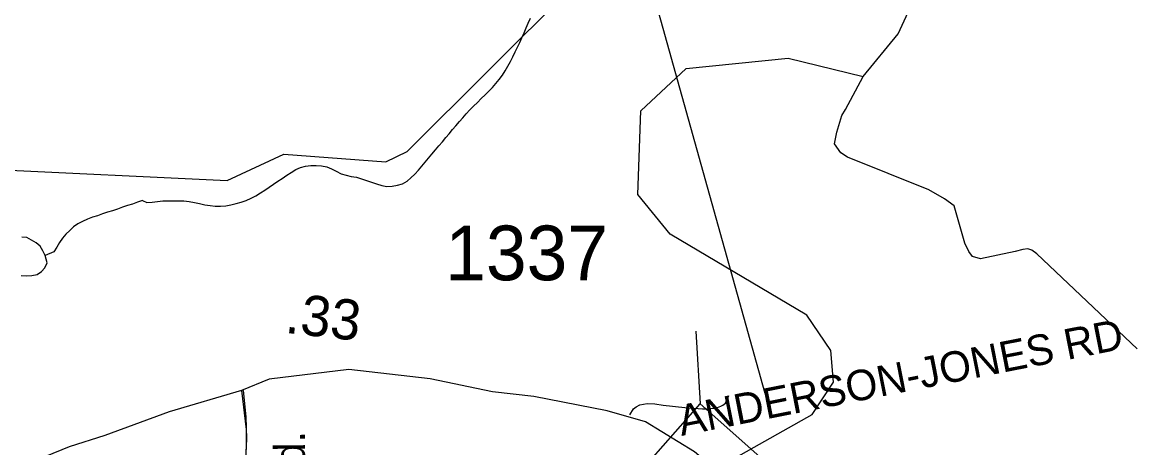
# Model space of a CAD drawing. Extents: x 1950930 to 2061844, y 904556 to 1017002.
# Drawn here: x 1996378 to 1999821, y 985488 to 986811 of the extents above; entities that cross this region are included whole.
import ezdxf

# ---------------------------------------------------------------- set-up
doc = ezdxf.new("R2010")
doc.units = 0
for name, color, linetype in [('Exist Hydrographic Creek Single Shore', 7, 'Continuous'), ('Exist Hydrographic Misc Water Feature', 7, 'Continuous'), ('Exist Road Non-System Type 51', 7, 'Continuous'), ('Exist Road Non-System Type 51 Label', 7, 'Continuous'), ('Exist Road Primary US Structure Standard Bridge CELL', 7, 'Continuous'), ('Exist Road Secondary Structure Standard Bridge CELL', 7, 'Continuous'), ('Exist Road Secondary Structure Standard Bridge Number Label', 7, 'Continuous'), ('Exist Road Secondary Type 51 Attributed', 7, 'Continuous'), ('Exist Road Secondary Type 51 Label', 7, 'Continuous'), ('Exist Road Secondary Type 51 Number Label', 7, 'Continuous')]:
    doc.layers.add(name, color=color, linetype=linetype)

msp = doc.modelspace()

# ---------------------------------------------------------------- linework, layer by layer
at = {"layer": 'Exist Hydrographic Creek Single Shore'}
for points in [[(1998990.1, 986641.9), (1999099.2, 986774.3), (1999341.2, 987300.9), (1999383.2, 987559.4), (1999275.1, 987676.4), (1999016.2, 987757.3), (1998674.1, 987757.9), (1998141.2, 987575.2)], [(1998447.4, 985375.5), (1998831.2, 985591.7), (1998898.1, 985692.1), (1998890.1, 985790.7), (1998815.2, 985900.6), (1998390.1, 986152.3), (1998290.1, 986275.7), (1998299.1, 986534.9), (1998440.2, 986666.5), (1998757.2, 986699.4), (1998990.1, 986641.9)]]:
    msp.add_lwpolyline(points, dxfattribs=at)
at = {"layer": 'Exist Hydrographic Misc Water Feature'}
for points in [[(1992823.2, 985978.8), (1992939, 986061.8), (1993098.2, 986094.6), (1993189.2, 986145.2), (1993498.2, 986513), (1994073.2, 986786.6), (1994265.1, 986785.9), (1994465, 986670.1), (1994715.2, 986635.4), (1995407, 986617.8), (1995799.1, 986570.2), (1995982.2, 986500.8), (1996090.1, 986387), (1996273.2, 986353.6), (1997015.1, 986318.6), (1997190.2, 986400.3), (1997507.2, 986377.4), (1997574, 986408.8), (1998082.1, 986916.8), (1998199, 987117.9), (1998207, 987324.5), (1998124.2, 987467.3), (1998141.2, 987575.2)], [(1996751.5, 986256.6), (1996765.6, 986250.6), (1996781.8, 986251.9), (1996798.4, 986253.2), (1996814.8, 986255.3), (1996831.2, 986255.8), (1996847.6, 986256.2), (1996864.2, 986255.9), (1996880.4, 986255.6), (1996896.8, 986253.6), (1996913, 986250.8), (1996929.2, 986247.1), (1996945.2, 986243.5), (1996961.4, 986240.7), (1996977.6, 986238.8), (1996993.8, 986239.3), (1997010, 986240.5), (1997026.4, 986243.5), (1997042.6, 986247.3), (1997058.4, 986251.9), (1997074, 986256.4), (1997089, 986263.5), (1997103.3, 986271.5), (1997117.7, 986280.1), (1997131.6, 986288.9), (1997145.2, 986297.7), (1997158.7, 986307.2), (1997172, 986316.8), (1997185.6, 986325.5), (1997199.5, 986335.1), (1997213.4, 986343.9), (1997227.8, 986352.6), (1997242.6, 986359.7), (1997258.1, 986363.4), (1997274.3, 986365.5), (1997291.2, 986365.2), (1997307.8, 986364), (1997324, 986361.2), (1997338.7, 986355.2), (1997353.5, 986347.5), (1997368.3, 986339.8), (1997383.8, 986335.4), (1997400, 986331.8), (1997416.2, 986328.9), (1997432, 986324.5), (1997447.6, 986319.3), (1997463, 986314.1), (1997478.6, 986308.8), (1997494.6, 986303.5), (1997510.6, 986299.9), (1997526.8, 986301.2), (1997543.4, 986304.1), (1997559.6, 986308.8), (1997573.3, 986316.6), (1997585.6, 986327.1), (1997597.3, 986338.4), (1997608.4, 986350.5), (1997619.2, 986363.3), (1997629.9, 986375.4), (1997640.4, 986388.3), (1997650.8, 986401.2), (1997661.7, 986414.1), (1997672.3, 986426.2), (1997683, 986439.1), (1997693.5, 986452.1), (1997704.1, 986464.2), (1997714.6, 986477.1), (1997725.3, 986489.1), (1997735.9, 986502.1), (1997746.6, 986514.1), (1997757.4, 986526.2), (1997768.5, 986538.3), (1997780.2, 986550.4), (1997791.7, 986561.7), (1997803.8, 986573.7), (1997815.5, 986584.8), (1997827.2, 986596.1), (1997838.4, 986608.2), (1997849.3, 986620.3), (1997859.8, 986633.2), (1997869.6, 986646.1), (1997878.4, 986659.9), (1997886.6, 986673.7), (1997894.4, 986688.3), (1997902, 986702.8), (1997909.4, 986718.3), (1997916.6, 986732.9), (1997923.7, 986747.5), (1997930.3, 986762.2), (1997936.9, 986777.6), (1997943.2, 986793.2), (1997949.8, 986807.7), (1997956.3, 986823.2)], [(1999840.7, 985795.9), (1999529.8, 986091), (1999513.6, 986102.8), (1999501.7, 986106.6), (1999485.7, 986104.5), (1999461.7, 986098.2), (1999354.1, 986075.1), (1999330.1, 986082.9), (1999317.8, 986098.6), (1999305.7, 986124.6), (1999272.5, 986240.3), (1999242.3, 986262.1), (1999193.9, 986289.7), (1998941.1, 986391), (1998921, 986404.8), (1998900.7, 986432.7), (1998908.3, 986468.8), (1998923.7, 986521.1), (1998935.6, 986539.1), (1998990.1, 986641.9)], [(1996751.5, 986256.6), (1996736.1, 986251.1), (1996720.5, 986245.8), (1996704.9, 986241.2), (1996689.3, 986235.7), (1996673.7, 986230.3), (1996658.2, 986224.9), (1996642.6, 986220.2), (1996627.2, 986214.9), (1996611.4, 986209.5), (1996596, 986204.9), (1996580.7, 986198.6), (1996565.5, 986191.5), (1996550.7, 986184.5), (1996537.6, 986174.9), (1996525.5, 986163.6), (1996514, 986151.6), (1996503.6, 986139.6), (1996493.7, 986125.8), (1996485.3, 986111.2), (1996476.7, 986097.4), (1996449.2, 986085.6)], [(1996449.2, 986085.6), (1996441.6, 986100.6), (1996433.6, 986114.7), (1996421.7, 986125.6), (1996406.8, 986133.3), (1996392.2, 986141.8), (1996376.4, 986142.9)], [(1996375, 986023.2), (1996391.6, 986022.9), (1996408.2, 986023.3), (1996424, 986026.3), (1996437.7, 986035.8), (1996448.8, 986047.9), (1996455.4, 986063.4), (1996449.2, 986085.6)]]:
    msp.add_lwpolyline(points, dxfattribs=at)
at = {"layer": 'Exist Road Non-System Type 51'}
for points in [[(1997064, 985666.1), (1997072.5, 985584.2), (1997075, 985516.3), (1997070, 985409.8), (1997063.6, 985327.9), (1997056.4, 985218.4), (1997041.4, 985053.8), (1997014.5, 984640.5), (1996992.2, 984337.9), (1996978.8, 984211.5)], [(1998265.5, 985590.2), (1998277.2, 985609.2), (1998285.4, 985615.3), (1998296.2, 985622.1), (1998318.8, 985626.2), (1998342.5, 985624.8), (1998369.1, 985620.8), (1998436.5, 985613.2), (1998490.9, 985609.2), (1998501.1, 985609.2), (1998513.4, 985610.6), (1998526.2, 985610.9), (1998537.6, 985613.9), (1998547.5, 985617.3), (1998554.4, 985620.2), (1998562.2, 985627.2), (1998565.8, 985635.1), (1998570.1, 985642.4), (1998573.1, 985650.8)]]:
    msp.add_lwpolyline(points, dxfattribs=at)
at = {"layer": 'Exist Road Secondary Structure Standard Bridge CELL'}
msp.add_line((1998470.6, 985850.3), (1998484.1, 985624.4), dxfattribs=at)
msp.add_lwpolyline([(1998484.1, 985624.4), (1998854.8, 985295.2), (1998701, 985122), (1998330.3, 985451.2)], close=True, dxfattribs=at)
at = {"layer": 'Exist Road Secondary Structure Standard Bridge Number Label'}
msp.add_line((1998685.3, 985656.8), (1997935.5, 988346.2), dxfattribs=at)
at = {"layer": 'Exist Road Secondary Type 51 Attributed'}
for points in [[(1998586.4, 985372.8), (1998466.2, 985475.8), (1998314.1, 985568.8), (1998194.7, 985603.5), (1997966.8, 985647.9), (1997838.8, 985662.1), (1997644.8, 985702.6), (1997392.9, 985731.2), (1997144.8, 985701.7), (1997058.9, 985665.9)], [(1997058.9, 985665.9), (1996834.6, 985600.3), (1996634.4, 985526.8), (1996524.3, 985491.1), (1996450.2, 985461.2), (1996388.3, 985435.3), (1996207.9, 985335.8), (1996120, 985279.8), (1995969.7, 985192.3), (1995779.4, 985076.6), (1995671.4, 985016.8), (1995553.2, 984951.2), (1995475, 984913.2), (1995378.9, 984875.6), (1995290.9, 984847.8)], [(1997058.9, 985665.9), (1997073.6, 985545.3), (1997072.5, 985420.1), (1997061.4, 985279.5), (1997060.4, 985144.7)]]:
    msp.add_lwpolyline(points, dxfattribs=at)

# ---------------------------------------------------------------- texts
at = {"layer": 'Exist Road Non-System Type 51 Label'}
msp.add_text('  ANDERSON-JONES RD', height=95, rotation=11.1532, dxfattribs=at).set_placement((1998356.4, 985511.3))
at = {"layer": 'Exist Road Primary US Structure Standard Bridge CELL'}
msp.add_text('.33', height=125, rotation=353.6427, dxfattribs=at).set_placement((1997191.7, 985845.9))
at = {"layer": 'Exist Road Secondary Type 51 Label'}
msp.add_text('Clayton Rd.', height=95, rotation=90.0672, dxfattribs=at).set_placement((1997256.8, 984876.4))
at = {"layer": 'Exist Road Secondary Type 51 Number Label'}
msp.add_text('1337', height=170, dxfattribs=at).set_placement((1997691.9, 986008.8))

doc.saveas('drawing.dxf')
